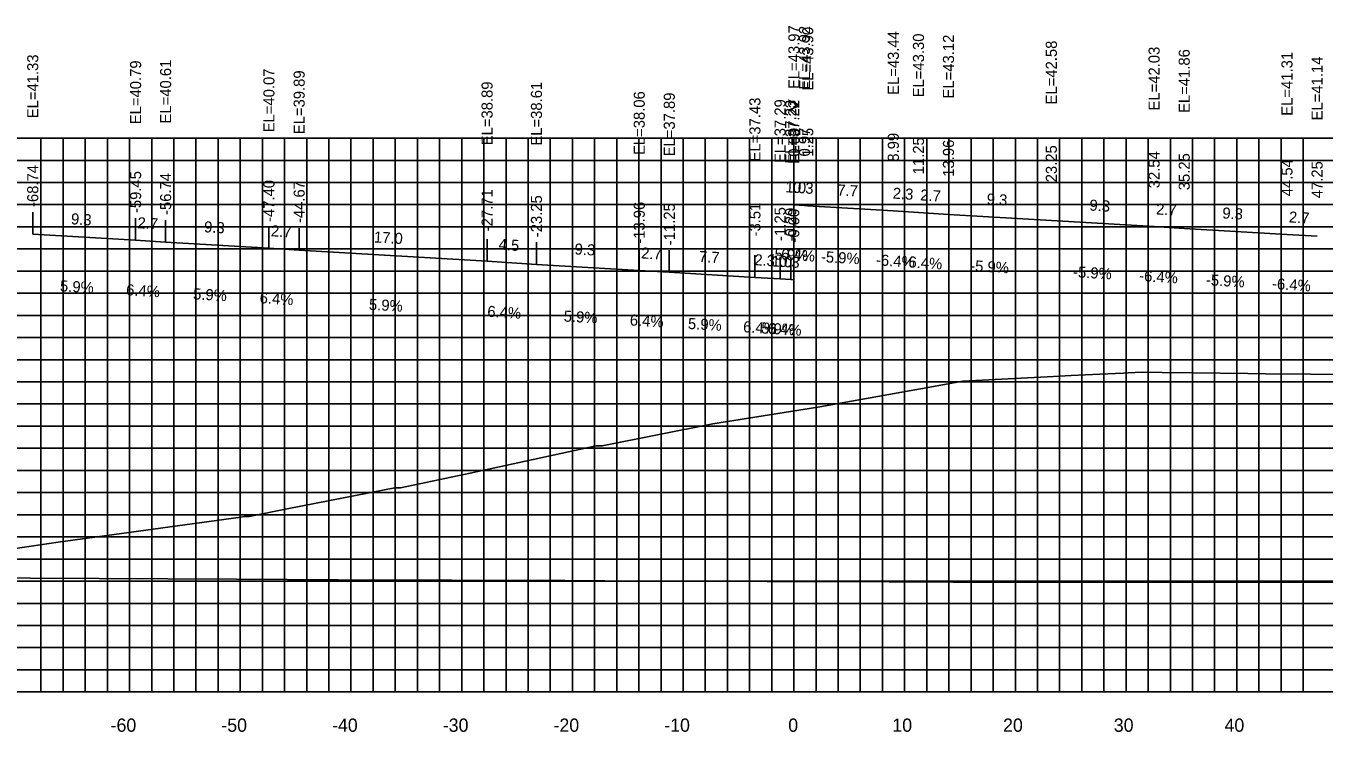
# Model space of a CAD drawing. Extents: x 1800880 to 1818864, y 245271 to 250560.
# Drawn here: x 1808999.1 to 1809116.3, y 249720.6 to 249784.4 of the extents above; entities that cross this region are included whole.
import ezdxf

# ---------------------------------------------------------------- set-up
doc = ezdxf.new("R2010")
doc.units = 0
for name, color, linetype in [('ANNO-TXT', 7, 'Continuous'), ('AXIS', 7, 'Continuous'), ('CL-CNST', 7, 'Continuous'), ('DESIGN - DRAINAGE - Bridges', 7, 'Continuous'), ('Level 37', 7, 'Continuous'), ('Level 46', 7, 'Continuous'), ('Level 62', 7, 'Continuous'), ('SHT-BDR', 7, 'Continuous')]:
    doc.layers.add(name, color=color, linetype=linetype)

msp = doc.modelspace()

# ---------------------------------------------------------------- linework, layer by layer
at = {"layer": 'AXIS'}
msp.add_lwpolyline([(1809068.46, 249768.19), (1809069.42, 249768.13), (1809069.71, 249768.11), (1809077.44, 249767.66), (1809079.71, 249767.51), (1809082.42, 249767.34), (1809091.71, 249766.79), (1809100.99, 249766.25), (1809103.71, 249766.07), (1809112.99, 249765.53), (1809115.71, 249765.36)], dxfattribs=at)
at = {"layer": 'CL-CNST'}
msp.add_lwpolyline([(1808997.15, 249737.03), (1809002.01, 249737.73), (1809018.5, 249740.01), (1809018.83, 249740.07), (1809018.89, 249740.06), (1809019.28, 249740.06), (1809022.84, 249740.77), (1809032.43, 249742.66), (1809032.62, 249742.66), (1809032.94, 249742.66), (1809039.21, 249743.98), (1809050.61, 249746.44), (1809050.81, 249746.45), (1809051.14, 249746.45), (1809061.14, 249748.42), (1809070.8, 249749.95), (1809079.9, 249751.6), (1809083.72, 249752.28), (1809091.92, 249752.7), (1809093.5, 249752.78), (1809096.08, 249752.9), (1809098.22, 249753), (1809098.66, 249753.02), (1809099.92, 249753.08), (1809101.72, 249753.06), (1809104.48, 249753.03), (1809109.47, 249752.97), (1809111.09, 249752.95), (1809115.1, 249752.91), (1809122.55, 249752.85)], dxfattribs=at)
at = {"layer": 'DESIGN - DRAINAGE - Bridges'}
for p, q in [((1808918.46, 249724.22), (1809218.46, 249724.22)), ((1809008.46, 249724.16), (1809008.46, 249724.22)), ((1809018.46, 249724.16), (1809018.46, 249724.22)), ((1809028.46, 249724.16), (1809028.46, 249724.22)), ((1809038.46, 249724.16), (1809038.46, 249724.22)), ((1809048.46, 249724.16), (1809048.46, 249724.22)), ((1809058.46, 249724.16), (1809058.46, 249724.22)), ((1809068.46, 249724.16), (1809068.46, 249724.22)), ((1809078.46, 249724.16), (1809078.46, 249724.22)), ((1809088.46, 249724.16), (1809088.46, 249724.22)), ((1809098.46, 249724.16), (1809098.46, 249724.22)), ((1809108.46, 249724.16), (1809108.46, 249724.22))]:
    msp.add_line(p, q, dxfattribs=at)
at = {"layer": 'Level 37'}
for p, q in [((1808999.72, 249765.55), (1808999.72, 249767.55)), ((1809009.01, 249765), (1809009.01, 249767)), ((1809011.72, 249764.83), (1809011.72, 249766.83)), ((1809021.05, 249764.28), (1809021.05, 249766.28)), ((1809023.78, 249764.11), (1809023.78, 249766.11)), ((1809040.75, 249763.11), (1809040.75, 249765.11)), ((1809045.21, 249762.82), (1809045.21, 249764.82)), ((1809054.49, 249762.28), (1809054.49, 249764.28)), ((1809057.21, 249762.11), (1809057.21, 249764.11)), ((1809064.94, 249761.65), (1809064.94, 249763.65)), ((1809067.21, 249761.51), (1809067.21, 249763.51)), ((1809068.17, 249761.45), (1809068.17, 249763.45)), ((1809068.45, 249761.43), (1809068.45, 249763.43))]:
    msp.add_line(p, q, dxfattribs=at)
at = {"layer": 'Level 46'}
for p, q in [((1808918.46, 249774.22), (1809218.46, 249774.22)), ((1809000.46, 249724.22), (1809000.46, 249774.22)), ((1809002.46, 249724.22), (1809002.46, 249774.22)), ((1809004.46, 249724.22), (1809004.46, 249774.22)), ((1809006.46, 249724.22), (1809006.46, 249774.22)), ((1809008.46, 249724.22), (1809008.46, 249774.22)), ((1809010.46, 249724.22), (1809010.46, 249774.22)), ((1809012.46, 249724.22), (1809012.46, 249774.22)), ((1809014.46, 249724.22), (1809014.46, 249774.22)), ((1809016.46, 249724.22), (1809016.46, 249774.22)), ((1809018.46, 249724.22), (1809018.46, 249774.22)), ((1809020.46, 249724.22), (1809020.46, 249774.22)), ((1809022.46, 249724.22), (1809022.46, 249774.22)), ((1809024.46, 249724.22), (1809024.46, 249774.22)), ((1809026.46, 249724.22), (1809026.46, 249774.22)), ((1809028.46, 249724.22), (1809028.46, 249774.22)), ((1809030.46, 249724.22), (1809030.46, 249774.22)), ((1809032.46, 249724.22), (1809032.46, 249774.22)), ((1809034.46, 249724.22), (1809034.46, 249774.22)), ((1809036.46, 249724.22), (1809036.46, 249774.22)), ((1809038.46, 249724.22), (1809038.46, 249774.22)), ((1809040.46, 249724.22), (1809040.46, 249774.22)), ((1809042.46, 249724.22), (1809042.46, 249774.22)), ((1809044.46, 249724.22), (1809044.46, 249774.22)), ((1809046.46, 249724.22), (1809046.46, 249774.22)), ((1809048.46, 249724.22), (1809048.46, 249774.22)), ((1809050.46, 249724.22), (1809050.46, 249774.22)), ((1809052.46, 249724.22), (1809052.46, 249774.22)), ((1809054.46, 249724.22), (1809054.46, 249774.22)), ((1809056.46, 249724.22), (1809056.46, 249774.22)), ((1809058.46, 249724.22), (1809058.46, 249774.22)), ((1809060.46, 249724.22), (1809060.46, 249774.22)), ((1809062.46, 249724.22), (1809062.46, 249774.22)), ((1809064.46, 249724.22), (1809064.46, 249774.22)), ((1809066.46, 249724.22), (1809066.46, 249774.22)), ((1809068.46, 249724.22), (1809068.46, 249774.22)), ((1809070.46, 249724.22), (1809070.46, 249774.22)), ((1809072.46, 249724.22), (1809072.46, 249774.22)), ((1809074.46, 249724.22), (1809074.46, 249774.22)), ((1809076.46, 249724.22), (1809076.46, 249774.22)), ((1809078.46, 249724.22), (1809078.46, 249774.22)), ((1809080.46, 249724.22), (1809080.46, 249774.22)), ((1809082.46, 249724.22), (1809082.46, 249774.22)), ((1809084.46, 249724.22), (1809084.46, 249774.22)), ((1809086.46, 249724.22), (1809086.46, 249774.22)), ((1809088.46, 249724.22), (1809088.46, 249774.22)), ((1809090.46, 249724.22), (1809090.46, 249774.22)), ((1809092.46, 249724.22), (1809092.46, 249774.22)), ((1809094.46, 249724.22), (1809094.46, 249774.22)), ((1809096.46, 249724.22), (1809096.46, 249774.22)), ((1809098.46, 249724.22), (1809098.46, 249774.22)), ((1809100.46, 249724.22), (1809100.46, 249774.22)), ((1809102.46, 249724.22), (1809102.46, 249774.22)), ((1809104.46, 249724.22), (1809104.46, 249774.22)), ((1809106.46, 249724.22), (1809106.46, 249774.22)), ((1809108.46, 249724.22), (1809108.46, 249774.22)), ((1809110.46, 249724.22), (1809110.46, 249774.22)), ((1809112.46, 249724.22), (1809112.46, 249774.22)), ((1809114.46, 249724.22), (1809114.46, 249774.22)), ((1808918.46, 249772.22), (1809218.46, 249772.22)), ((1808918.46, 249770.22), (1809218.46, 249770.22)), ((1808918.46, 249768.22), (1809218.46, 249768.22)), ((1808918.46, 249766.22), (1809218.46, 249766.22)), ((1808918.46, 249764.22), (1809218.46, 249764.22)), ((1808918.46, 249762.22), (1809218.46, 249762.22)), ((1808918.46, 249760.22), (1809218.46, 249760.22)), ((1808918.46, 249758.22), (1809218.46, 249758.22)), ((1808918.46, 249756.22), (1809218.46, 249756.22)), ((1808918.46, 249754.22), (1809218.46, 249754.22)), ((1808918.46, 249752.22), (1809218.46, 249752.22)), ((1808918.46, 249750.22), (1809218.46, 249750.22)), ((1808918.46, 249748.22), (1809218.46, 249748.22)), ((1808918.46, 249746.22), (1809218.46, 249746.22)), ((1808918.46, 249744.22), (1809218.46, 249744.22)), ((1808918.46, 249742.22), (1809218.46, 249742.22)), ((1808918.46, 249740.22), (1809218.46, 249740.22)), ((1808918.46, 249738.22), (1809218.46, 249738.22)), ((1808918.46, 249736.22), (1809218.46, 249736.22)), ((1808918.46, 249734.22), (1809218.46, 249734.22)), ((1808918.46, 249732.22), (1809218.46, 249732.22)), ((1808918.46, 249730.22), (1809218.46, 249730.22)), ((1808918.46, 249728.22), (1809218.46, 249728.22)), ((1808918.46, 249726.22), (1809218.46, 249726.22)), ((1808918.46, 249724.22), (1809218.46, 249724.22))]:
    msp.add_line(p, q, dxfattribs=at)
at = {"layer": 'Level 62'}
for points in [[(1808999.72, 249765.55), (1809009.01, 249765), (1809011.72, 249764.83), (1809021.05, 249764.28), (1809023.78, 249764.11), (1809040.75, 249763.11), (1809045.21, 249762.82), (1809054.49, 249762.28), (1809057.21, 249762.11), (1809064.94, 249761.65), (1809067.21, 249761.51), (1809068.17, 249761.45), (1809068.45, 249761.43)], [(1808918.46, 249735.51), (1808924.16, 249735.45), (1808944.02, 249735.01), (1808956.75, 249734.91), (1808971.78, 249734.72), (1808987.88, 249734.61), (1808999.53, 249734.5), (1809018.12, 249734.41), (1809027.29, 249734.34), (1809047.78, 249734.28), (1809055.04, 249734.21), (1809077.05, 249734.17), (1809082.8, 249734.13), (1809106.03, 249734.13), (1809110.55, 249734.1), (1809134.8, 249734.14), (1809138.31, 249734.11), (1809163.41, 249734.19), (1809166.07, 249734.18), (1809191.89, 249734.31), (1809193.82, 249734.31), (1809218.46, 249734.45)]]:
    msp.add_lwpolyline(points, dxfattribs=at)

# ---------------------------------------------------------------- texts
for s, p in [('-60', (1809006.75, 249720.62)), ('-50', (1809016.75, 249720.62)), ('-40', (1809026.75, 249720.62)), ('-30', (1809036.75, 249720.62)), ('-20', (1809046.75, 249720.62)), ('-10', (1809056.75, 249720.62)), ('0', (1809067.95, 249720.62)), ('10', (1809077.35, 249720.62)), ('20', (1809087.35, 249720.62)), ('30', (1809097.35, 249720.62)), ('40', (1809107.35, 249720.62))]:
    msp.add_text(s, height=1.2).set_placement(p)
at = {"layer": 'ANNO-TXT'}
for s, rotation, p in [('1.0', 356.6368, (1809067.68, 249769.34)), ('0.3', 356.3368, (1809068.35, 249769.3)), ('7.7', 356.6368, (1809072.36, 249769.06)), ('2.3', 356.3368, (1809077.36, 249768.77)), ('2.7', 356.3368, (1809079.85, 249768.61)), ('9.3', 356.6368, (1809085.85, 249768.24)), ('9.3', 356.6368, (1809095.13, 249767.69)), ('9.3', 356.6368, (1809003.15, 249766.45)), ('2.7', 356.3368, (1809101.14, 249767.34)), ('9.3', 356.6368, (1809107.13, 249766.98)), ('2.7', 356.3368, (1809113.14, 249766.62)), ('2.7', 356.3368, (1809009.15, 249766.1)), ('9.3', 356.6368, (1809015.17, 249765.73)), ('2.7', 356.3368, (1809021.21, 249765.37)), ('17.0', 356.6368, (1809030.51, 249764.81)), ('4.5', 356.3368, (1809041.77, 249764.15)), ('9.3', 356.6368, (1809048.63, 249763.73)), ('2.7', 356.3368, (1809054.64, 249763.37)), ('7.7', 356.6368, (1809059.86, 249763.05)), ('-5.9%', 356.6368, (1809066.24, 249763.31)), ('-6.4%', 356.3368, (1809066.84, 249763.29)), ('-5.9%', 356.6368, (1809070.88, 249763.04)), ('2.3', 356.3368, (1809064.86, 249762.76)), ('1.0', 356.6368, (1809066.43, 249762.65)), ('0.3', 356.3368, (1809067.1, 249762.62)), ('-6.4%', 356.3368, (1809075.85, 249762.75)), ('-6.4%', 356.3368, (1809078.34, 249762.59)), ('-5.9%', 356.6368, (1809084.36, 249762.22)), ('-5.9%', 356.6368, (1809093.65, 249761.67)), ('-6.4%', 356.3368, (1809099.62, 249761.33)), ('-5.9%', 356.6368, (1809105.65, 249760.95)), ('5.9%', 356.6368, (1809002.16, 249760.4)), ('6.4%', 356.3368, (1809008.13, 249760.05)), ('5.9%', 356.6368, (1809014.18, 249759.68)), ('-6.4%', 356.3368, (1809111.62, 249760.61)), ('6.4%', 356.3368, (1809020.19, 249759.33)), ('5.9%', 356.6368, (1809030.06, 249758.73)), ('6.4%', 356.3368, (1809040.75, 249758.1)), ('5.9%', 356.6368, (1809047.65, 249757.67)), ('6.4%', 356.3368, (1809053.62, 249757.32)), ('5.9%', 356.6368, (1809058.87, 249757)), ('6.4%', 356.3368, (1809063.85, 249756.71)), ('5.9%', 356.6368, (1809065.48, 249756.6)), ('6.4%', 356.3368, (1809066.08, 249756.57))]:
    msp.add_text(s, height=1, rotation=rotation, dxfattribs=at).set_placement(p)
at = {"layer": 'DESIGN - DRAINAGE - Bridges'}
msp.add_text('>', height=1.5, dxfattribs=at).set_placement((1809067.85, 249776.47))
at = {"layer": 'SHT-BDR'}
for s, p in [('EL=43.97', (1809068.96, 249778.66)), ('EL=43.92', (1809069.92, 249778.6)), ('EL=43.90', (1809070.21, 249778.51)), ('EL=43.44', (1809077.94, 249778.13)), ('EL=43.30', (1809080.21, 249777.91)), ('EL=43.12', (1809082.92, 249777.81)), ('EL=42.58', (1809092.21, 249777.27)), ('EL=41.33', (1809000.22, 249776.02)), ('EL=42.03', (1809101.49, 249776.72)), ('EL=41.86', (1809104.21, 249776.5)), ('EL=41.31', (1809113.49, 249776.25)), ('EL=41.14', (1809116.21, 249775.83)), ('EL=40.79', (1809009.51, 249775.48)), ('EL=40.61', (1809012.22, 249775.55)), ('EL=40.07', (1809021.55, 249774.75)), ('EL=39.89', (1809024.28, 249774.58)), ('EL=38.89', (1809041.25, 249773.58)), ('EL=38.61', (1809045.71, 249773.55)), ('EL=38.06', (1809054.99, 249772.7)), ('EL=37.89', (1809057.71, 249772.58)), ('EL=37.43', (1809065.44, 249772.12)), ('EL=37.29', (1809067.71, 249771.98)), ('EL=37.23', (1809068.67, 249771.92)), ('EL=37.22', (1809068.95, 249771.9)), ('0.00', (1809068.96, 249772.55)), ('0.97', (1809069.92, 249772.57)), ('1.25', (1809070.21, 249772.55)), ('8.99', (1809077.94, 249772.1)), ('11.25', (1809080.21, 249770.96)), ('13.96', (1809082.92, 249770.74)), ('23.25', (1809092.21, 249770.24)), ('32.54', (1809101.49, 249769.7)), ('35.25', (1809104.21, 249769.52)), ('44.54', (1809113.49, 249768.98)), ('-68.74', (1809000.22, 249768.01)), ('-59.45', (1809009.51, 249767.46)), ('-56.74', (1809012.22, 249767.29)), ('47.25', (1809116.21, 249768.8)), ('-47.40', (1809021.55, 249766.66)), ('-44.67', (1809024.28, 249766.56)), ('-27.71', (1809041.25, 249765.82)), ('-23.25', (1809045.71, 249765.28)), ('-13.96', (1809054.99, 249764.69)), ('-11.25', (1809057.71, 249764.56)), ('-3.51', (1809065.44, 249765.35)), ('-1.25', (1809067.71, 249764.95)), ('-0.29', (1809068.67, 249764.9)), ('-0.00', (1809068.95, 249764.8))]:
    msp.add_text(s, height=1, rotation=90, dxfattribs=at).set_placement(p)

doc.saveas('drawing.dxf')
